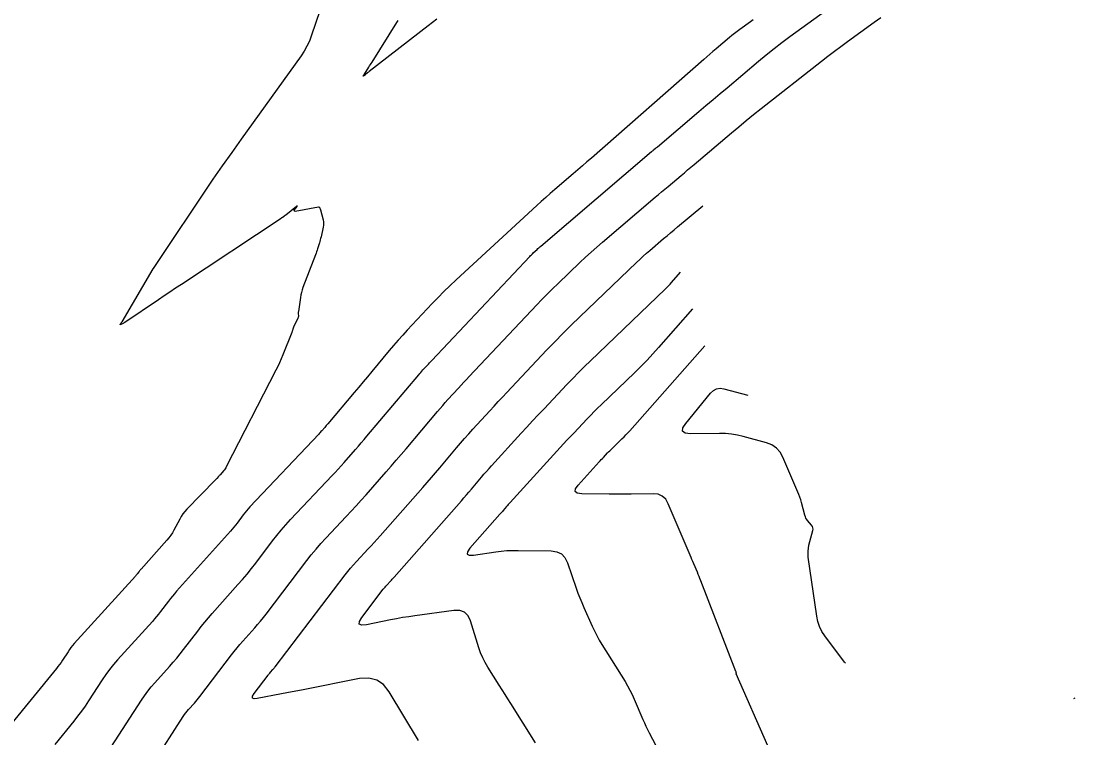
# Model space of a CAD drawing. Extents: x 1005228 to 1008882, y 1883389 to 1885754.
# Drawn here: x 1007167.6 to 1007396.8, y 1883712 to 1883867.9 of the extents above; entities that cross this region are included whole.
import ezdxf

# ---------------------------------------------------------------- set-up
doc = ezdxf.new("R2010")
doc.units = 0
doc.layers.add('C-ANNO-NOTE', color=7, linetype='Continuous')
doc.layers.add('S_BRIDGE', color=7, linetype='Continuous')

msp = doc.modelspace()

# ---------------------------------------------------------------- linework, layer by layer
at = {"layer": 'C-ANNO-NOTE'}
for points in [[(1007186.33, 1883708.69), (1007193.78, 1883720.2), (1007194.45, 1883721.19), (1007195.16, 1883722.16), (1007195.9, 1883723.09), (1007196.69, 1883723.99), (1007199.91, 1883727.55), (1007200.71, 1883728.45), (1007201.48, 1883729.36), (1007202.24, 1883730.29), (1007202.97, 1883731.24), (1007206.02, 1883735.25), (1007206.78, 1883736.23), (1007207.56, 1883737.19), (1007208.36, 1883738.14), (1007209.18, 1883739.07), (1007214.78, 1883745.34), (1007215.78, 1883746.48), (1007216.76, 1883747.64), (1007217.71, 1883748.82), (1007218.64, 1883750.02), (1007222.31, 1883754.85), (1007223.25, 1883756.04), (1007224.21, 1883757.21), (1007225.21, 1883758.36), (1007226.23, 1883759.47), (1007235.29, 1883769.07), (1007235.94, 1883769.76), (1007236.58, 1883770.46), (1007237.21, 1883771.17), (1007237.84, 1883771.88), (1007240.35, 1883774.72), (1007240.97, 1883775.44), (1007241.59, 1883776.15), (1007242.21, 1883776.87), (1007242.82, 1883777.6), (1007254.09, 1883790.97), (1007254.32, 1883791.23), (1007254.55, 1883791.5), (1007254.78, 1883791.76), (1007255.01, 1883792.02), (1007255.96, 1883793.05), (1007256.19, 1883793.3), (1007256.43, 1883793.56), (1007256.67, 1883793.82), (1007256.91, 1883794.07), (1007278.23, 1883816.69), (1007278.43, 1883816.89), (1007278.62, 1883817.09), (1007278.81, 1883817.28), (1007279.01, 1883817.47), (1007279.81, 1883818.24), (1007280.01, 1883818.43), (1007280.22, 1883818.62), (1007280.42, 1883818.8), (1007280.63, 1883818.98), (1007304.74, 1883839.52), (1007304.85, 1883839.61), (1007304.96, 1883839.69), (1007305.06, 1883839.78), (1007305.17, 1883839.87), (1007305.59, 1883840.23), (1007305.7, 1883840.32), (1007305.8, 1883840.4), (1007305.91, 1883840.49), (1007306.02, 1883840.58), (1007315.01, 1883848.21), (1007316.55, 1883849.52), (1007318.09, 1883850.82), (1007319.62, 1883852.12), (1007321.16, 1883853.42), (1007328, 1883859.21), (1007329.67, 1883860.59), (1007331.36, 1883861.94), (1007333.07, 1883863.26), (1007334.81, 1883864.55), (1007355.69, 1883879.72)], [(1007232.69, 1883870.38), (1007230.73, 1883864.64), (1007230.3, 1883863.51), (1007229.79, 1883862.43), (1007229.2, 1883861.38), (1007228.53, 1883860.38), (1007215.5, 1883842.25), (1007214.98, 1883841.52), (1007214.46, 1883840.79), (1007213.94, 1883840.07), (1007213.42, 1883839.34), (1007211.36, 1883836.43), (1007210.84, 1883835.7), (1007210.33, 1883834.96), (1007209.83, 1883834.23), (1007209.33, 1883833.49), (1007196.32, 1883814.1), (1007196.31, 1883814.07), (1007196.28, 1883814.03), (1007196.28, 1883814.03), (1007196.28, 1883814.02), (1007196.28, 1883814.02), (1007189.54, 1883802.51), (1007189.5, 1883802.44), (1007189.45, 1883802.36), (1007189.4, 1883802.29), (1007189.34, 1883802.22), (1007189.13, 1883801.95), (1007189.09, 1883801.9), (1007189.09, 1883801.87), (1007189.11, 1883801.86), (1007189.18, 1883801.89), (1007189.75, 1883802.14), (1007189.87, 1883802.2), (1007189.99, 1883802.26), (1007190.1, 1883802.33), (1007190.21, 1883802.4), (1007197.47, 1883807.35), (1007198.72, 1883808.2), (1007199.97, 1883809.04), (1007201.23, 1883809.88), (1007202.48, 1883810.72), (1007224.19, 1883825.05), (1007224.26, 1883825.1), (1007224.32, 1883825.15), (1007224.39, 1883825.19), (1007224.46, 1883825.24), (1007224.8, 1883825.49), (1007224.83, 1883825.51), (1007224.86, 1883825.53), (1007224.9, 1883825.55), (1007224.93, 1883825.57), (1007225.06, 1883825.66), (1007225.09, 1883825.68), (1007225.12, 1883825.7), (1007225.15, 1883825.73), (1007225.18, 1883825.75), (1007227.5, 1883827.64), (1007227.61, 1883827.72), (1007227.66, 1883827.74), (1007227.64, 1883827.7), (1007227.56, 1883827.58), (1007226.93, 1883826.78), (1007226.92, 1883826.75), (1007226.91, 1883826.72), (1007226.93, 1883826.7), (1007226.95, 1883826.68), (1007227.09, 1883826.6), (1007227.13, 1883826.58), (1007227.16, 1883826.57), (1007227.2, 1883826.57), (1007227.24, 1883826.57), (1007232.32, 1883827.47), (1007232.38, 1883827.47), (1007232.44, 1883827.45), (1007232.49, 1883827.42), (1007232.52, 1883827.36), (1007232.64, 1883827.09), (1007232.67, 1883827.02), (1007232.7, 1883826.96), (1007232.72, 1883826.89), (1007232.74, 1883826.82), (1007233.29, 1883824.65), (1007233.36, 1883824.27), (1007233.39, 1883823.88), (1007233.37, 1883823.5), (1007233.31, 1883823.11), (1007232.84, 1883820.98), (1007232.76, 1883820.65), (1007232.68, 1883820.32), (1007232.59, 1883819.99), (1007232.49, 1883819.67), (1007232.09, 1883818.38), (1007231.98, 1883818.05), (1007231.88, 1883817.73), (1007231.76, 1883817.41), (1007231.64, 1883817.1), (1007228.92, 1883809.98), (1007228.73, 1883809.45), (1007228.57, 1883808.91), (1007228.45, 1883808.37), (1007228.35, 1883807.82), (1007227.91, 1883804.74), (1007227.9, 1883804.62), (1007227.89, 1883804.5), (1007227.88, 1883804.38), (1007227.89, 1883804.25), (1007227.91, 1883803.77), (1007227.91, 1883803.65), (1007227.89, 1883803.53), (1007227.86, 1883803.42), (1007227.81, 1883803.31), (1007226.88, 1883801.36), (1007226.84, 1883801.27), (1007226.8, 1883801.17), (1007226.76, 1883801.07), (1007226.73, 1883800.97), (1007226.61, 1883800.58), (1007226.57, 1883800.48), (1007226.54, 1883800.38), (1007226.5, 1883800.28), (1007226.47, 1883800.18), (1007224.53, 1883795.29), (1007224.18, 1883794.45), (1007223.81, 1883793.61), (1007223.43, 1883792.79), (1007223.02, 1883791.97), (1007212.23, 1883770.94), (1007212.11, 1883770.72), (1007211.98, 1883770.52), (1007211.84, 1883770.32), (1007211.68, 1883770.14), (1007210.9, 1883769.24), (1007210.81, 1883769.14), (1007210.72, 1883769.04), (1007210.63, 1883768.94), (1007210.54, 1883768.84), (1007210.18, 1883768.44), (1007210.09, 1883768.34), (1007210, 1883768.24), (1007209.91, 1883768.14), (1007209.82, 1883768.05), (1007203.69, 1883761.77), (1007203.24, 1883761.27), (1007202.82, 1883760.74), (1007202.45, 1883760.19), (1007202.12, 1883759.61), (1007200.86, 1883757.22), (1007200.53, 1883756.64), (1007200.17, 1883756.08), (1007199.77, 1883755.54), (1007199.34, 1883755.03), (1007193.7, 1883748.72), (1007193.59, 1883748.6), (1007193.48, 1883748.47), (1007193.38, 1883748.35), (1007193.28, 1883748.22), (1007192.88, 1883747.69), (1007192.78, 1883747.56), (1007192.68, 1883747.44), (1007192.57, 1883747.31), (1007192.47, 1883747.19), (1007179.18, 1883732.52), (1007178.81, 1883732.1), (1007178.46, 1883731.66), (1007178.13, 1883731.21), (1007177.82, 1883730.75), (1007176.61, 1883728.88), (1007176.3, 1883728.41), (1007175.98, 1883727.96), (1007175.64, 1883727.51), (1007175.29, 1883727.07), (1007164.95, 1883714.45)], [(1007326.79, 1883868.16), (1007326.21, 1883867.74), (1007323.9, 1883866.06), (1007323.33, 1883865.64), (1007322.77, 1883865.2), (1007322.21, 1883864.76), (1007321.66, 1883864.3), (1007318.75, 1883861.84), (1007318.08, 1883861.27), (1007317.42, 1883860.7), (1007316.76, 1883860.13), (1007316.1, 1883859.56), (1007291.65, 1883838.12), (1007290.66, 1883837.26), (1007289.67, 1883836.4), (1007288.68, 1883835.54), (1007287.68, 1883834.69), (1007283.69, 1883831.29), (1007282.69, 1883830.44), (1007281.71, 1883829.57), (1007280.73, 1883828.7), (1007279.76, 1883827.81), (1007262.2, 1883811.6), (1007260.87, 1883810.35), (1007259.57, 1883809.08), (1007258.29, 1883807.79), (1007257.04, 1883806.48), (1007251.6, 1883800.68), (1007250.6, 1883799.59), (1007249.61, 1883798.49), (1007248.63, 1883797.37), (1007247.68, 1883796.24), (1007243.88, 1883791.69), (1007242.93, 1883790.55), (1007241.98, 1883789.42), (1007241.03, 1883788.28), (1007240.07, 1883787.15), (1007234.3, 1883780.3), (1007234.14, 1883780.11), (1007233.98, 1883779.92), (1007233.82, 1883779.73), (1007233.65, 1883779.55), (1007233, 1883778.8), (1007232.83, 1883778.62), (1007232.67, 1883778.43), (1007232.5, 1883778.25), (1007232.33, 1883778.07), (1007217.39, 1883762.23), (1007217.01, 1883761.82), (1007216.64, 1883761.4), (1007216.28, 1883760.96), (1007215.94, 1883760.52), (1007214.57, 1883758.72), (1007214.22, 1883758.28), (1007213.87, 1883757.84), (1007213.51, 1883757.41), (1007213.14, 1883756.98), (1007201.44, 1883743.9), (1007200.98, 1883743.37), (1007200.52, 1883742.83), (1007200.08, 1883742.29), (1007199.65, 1883741.73), (1007197.95, 1883739.5), (1007197.52, 1883738.94), (1007197.08, 1883738.4), (1007196.63, 1883737.87), (1007196.16, 1883737.34), (1007188.59, 1883728.98), (1007187.7, 1883727.95), (1007186.84, 1883726.88), (1007186.03, 1883725.78), (1007185.26, 1883724.65), (1007182.29, 1883720.05), (1007181.53, 1883718.91), (1007180.74, 1883717.79), (1007179.91, 1883716.7), (1007179.06, 1883715.63), (1007174.92, 1883710.57)], [(1007258.04, 1883868.32), (1007256.12, 1883866.85), (1007243.31, 1883856.96), (1007243.22, 1883856.88), (1007243.13, 1883856.81), (1007243.04, 1883856.73), (1007242.95, 1883856.65), (1007242.51, 1883856.25), (1007242.47, 1883856.21), (1007242.42, 1883856.17), (1007242.37, 1883856.13), (1007242.31, 1883856.1), (1007242.08, 1883855.97), (1007242.05, 1883855.95), (1007242.03, 1883855.95), (1007242.03, 1883855.97), (1007242.05, 1883856), (1007242.16, 1883856.18), (1007242.19, 1883856.23), (1007242.22, 1883856.27), (1007242.24, 1883856.32), (1007242.27, 1883856.36), (1007243.24, 1883857.9), (1007243.41, 1883858.17), (1007243.59, 1883858.44), (1007243.76, 1883858.71), (1007243.93, 1883858.98), (1007249.34, 1883867.61), (1007249.61, 1883868.03)], [(1007254.03, 1883711.47), (1007247.68, 1883722.03), (1007246.45, 1883723.59), (1007244.96, 1883724.59), (1007243.22, 1883725.02), (1007241.23, 1883724.89), (1007228.94, 1883722.48), (1007227.77, 1883722.25), (1007226.6, 1883722.03), (1007225.43, 1883721.8), (1007224.25, 1883721.58), (1007218.98, 1883720.57), (1007218.28, 1883720.52), (1007217.93, 1883720.68), (1007217.94, 1883721.06), (1007218.3, 1883721.67), (1007221.33, 1883725.65), (1007221.45, 1883725.81), (1007221.58, 1883725.96), (1007221.71, 1883726.12), (1007221.84, 1883726.27), (1007222.37, 1883726.86), (1007222.5, 1883727.01), (1007222.63, 1883727.16), (1007222.75, 1883727.31), (1007222.87, 1883727.47), (1007238.06, 1883747.45), (1007238.65, 1883748.2), (1007239.25, 1883748.93), (1007239.87, 1883749.65), (1007240.52, 1883750.35), (1007243.12, 1883753.11), (1007243.77, 1883753.8), (1007244.41, 1883754.5), (1007245.05, 1883755.21), (1007245.68, 1883755.92), (1007255, 1883766.5), (1007255.92, 1883767.56), (1007256.83, 1883768.61), (1007257.74, 1883769.67), (1007258.65, 1883770.74), (1007262.3, 1883775.07), (1007263.18, 1883776.11), (1007264.07, 1883777.13), (1007264.97, 1883778.14), (1007265.88, 1883779.15), (1007269.54, 1883783.15), (1007270.46, 1883784.15), (1007271.38, 1883785.14), (1007272.31, 1883786.13), (1007273.23, 1883787.12), (1007281.9, 1883796.31), (1007283.67, 1883798.16), (1007285.46, 1883799.99), (1007287.27, 1883801.79), (1007289.1, 1883803.58), (1007301.44, 1883815.41), (1007302.15, 1883816.08), (1007302.88, 1883816.75), (1007303.61, 1883817.4), (1007304.36, 1883818.04), (1007307.35, 1883820.59), (1007308.1, 1883821.23), (1007308.85, 1883821.86), (1007309.6, 1883822.49), (1007310.35, 1883823.12), (1007315.85, 1883827.71)], [(1007279.5, 1883710.91), (1007274.11, 1883719.5), (1007273.48, 1883720.49), (1007272.86, 1883721.48), (1007272.24, 1883722.46), (1007271.61, 1883723.45), (1007269.11, 1883727.4), (1007268.52, 1883728.41), (1007268, 1883729.44), (1007267.55, 1883730.51), (1007267.17, 1883731.61), (1007265.37, 1883737.44), (1007264.83, 1883738.59), (1007264.05, 1883739.36), (1007263.02, 1883739.74), (1007261.75, 1883739.74), (1007253.23, 1883738.56), (1007251.91, 1883738.37), (1007250.59, 1883738.16), (1007249.28, 1883737.92), (1007247.97, 1883737.67), (1007242.73, 1883736.61), (1007241.68, 1883736.51), (1007241.17, 1883736.75), (1007241.18, 1883737.31), (1007241.72, 1883738.21), (1007246.39, 1883744.35), (1007246.57, 1883744.58), (1007246.76, 1883744.81), (1007246.95, 1883745.02), (1007247.14, 1883745.24), (1007247.94, 1883746.09), (1007248.14, 1883746.3), (1007248.34, 1883746.51), (1007248.54, 1883746.73), (1007248.73, 1883746.95), (1007263.36, 1883763.57), (1007263.91, 1883764.2), (1007264.46, 1883764.84), (1007265.01, 1883765.47), (1007265.55, 1883766.11), (1007267.72, 1883768.69), (1007268.26, 1883769.33), (1007268.81, 1883769.96), (1007269.37, 1883770.59), (1007269.93, 1883771.21), (1007276.39, 1883778.26), (1007277.62, 1883779.6), (1007278.85, 1883780.93), (1007280.09, 1883782.26), (1007281.34, 1883783.58), (1007286.32, 1883788.87), (1007287.57, 1883790.18), (1007288.84, 1883791.48), (1007290.13, 1883792.76), (1007291.43, 1883794.02), (1007307.7, 1883809.62), (1007308.05, 1883809.97), (1007308.4, 1883810.32), (1007308.74, 1883810.68), (1007309.07, 1883811.05), (1007311.03, 1883813.28)], [(1007313.65, 1883805.29), (1007306.26, 1883796.89), (1007305.01, 1883795.51), (1007303.74, 1883794.15), (1007302.44, 1883792.82), (1007301.1, 1883791.51), (1007293.76, 1883784.47), (1007292.99, 1883783.72), (1007292.23, 1883782.96), (1007291.48, 1883782.19), (1007290.73, 1883781.42), (1007287.79, 1883778.29), (1007287.05, 1883777.51), (1007286.32, 1883776.73), (1007285.59, 1883775.94), (1007284.87, 1883775.15), (1007273.94, 1883763.21), (1007273.75, 1883763), (1007273.56, 1883762.79), (1007273.37, 1883762.58), (1007273.19, 1883762.36), (1007272.45, 1883761.49), (1007272.27, 1883761.27), (1007272.09, 1883761.06), (1007271.9, 1883760.84), (1007271.71, 1883760.63), (1007265.21, 1883753.24), (1007264.66, 1883752.47), (1007264.61, 1883751.96), (1007265.06, 1883751.73), (1007266.01, 1883751.77), (1007270.84, 1883752.47), (1007272.04, 1883752.63), (1007273.25, 1883752.73), (1007274.47, 1883752.78), (1007275.68, 1883752.79), (1007282.86, 1883752.68), (1007284.1, 1883752.51), (1007285.1, 1883752.02), (1007285.88, 1883751.21), (1007286.43, 1883750.09), (1007288.33, 1883744.57), (1007288.71, 1883743.51), (1007289.11, 1883742.46), (1007289.53, 1883741.42), (1007289.98, 1883740.39), (1007291.81, 1883736.28), (1007292.29, 1883735.26), (1007292.79, 1883734.26), (1007293.34, 1883733.28), (1007293.92, 1883732.32), (1007298.95, 1883724.25), (1007299.5, 1883723.33), (1007300.01, 1883722.39), (1007300.49, 1883721.43), (1007300.93, 1883720.45), (1007302.83, 1883715.99), (1007303.15, 1883715.27), (1007303.48, 1883714.55), (1007303.83, 1883713.84), (1007304.19, 1883713.13), (1007305.65, 1883710.33)], [(1007330.04, 1883710.29), (1007323.14, 1883725.97), (1007323.13, 1883725.99), (1007323.13, 1883726), (1007323.13, 1883726.02), (1007323.14, 1883726.04), (1007323.17, 1883726.11), (1007323.17, 1883726.12), (1007323.17, 1883726.13), (1007323.17, 1883726.14), (1007323.16, 1883726.15), (1007323.14, 1883726.18), (1007323.14, 1883726.18), (1007323.13, 1883726.19), (1007323.13, 1883726.2), (1007323.13, 1883726.21), (1007323.11, 1883726.34), (1007323.1, 1883726.36), (1007323.1, 1883726.38), (1007323.09, 1883726.41), (1007323.08, 1883726.43), (1007315.44, 1883746.19), (1007315.25, 1883746.65), (1007315.07, 1883747.12), (1007314.88, 1883747.58), (1007314.68, 1883748.04), (1007313.9, 1883749.88), (1007313.7, 1883750.34), (1007313.51, 1883750.8), (1007313.31, 1883751.27), (1007313.12, 1883751.73), (1007308.35, 1883762.94), (1007307.8, 1883763.9), (1007307.06, 1883764.58), (1007306.14, 1883764.98), (1007305.04, 1883765.1), (1007300.27, 1883765.03), (1007299.08, 1883765.01), (1007297.89, 1883765.01), (1007296.7, 1883765.01), (1007295.51, 1883765.03), (1007289.54, 1883765.12), (1007288.55, 1883765.25), (1007288.09, 1883765.61), (1007288.15, 1883766.19), (1007288.73, 1883767), (1007293.34, 1883772.04), (1007293.57, 1883772.28), (1007293.79, 1883772.52), (1007294.02, 1883772.77), (1007294.24, 1883773.01), (1007295.15, 1883773.97), (1007295.38, 1883774.21), (1007295.61, 1883774.45), (1007295.85, 1883774.68), (1007296.08, 1883774.91), (1007298.29, 1883777.02), (1007298.73, 1883777.46), (1007299.16, 1883777.9), (1007299.58, 1883778.35), (1007300, 1883778.81), (1007316.27, 1883797.3)]]:
    msp.add_lwpolyline(points, dxfattribs=at)
at = {"layer": 'S_BRIDGE'}
for points in [[(1007196.24, 1883706.4), (1007202.89, 1883716.68), (1007203.16, 1883717.08), (1007203.44, 1883717.45), (1007203.73, 1883717.82), (1007204.04, 1883718.18), (1007205.31, 1883719.58), (1007205.62, 1883719.93), (1007205.92, 1883720.29), (1007206.22, 1883720.65), (1007206.51, 1883721.03), (1007213.38, 1883730.05), (1007213.97, 1883730.82), (1007214.58, 1883731.57), (1007215.2, 1883732.31), (1007215.84, 1883733.04), (1007218.42, 1883735.93), (1007219.06, 1883736.66), (1007219.69, 1883737.4), (1007220.3, 1883738.16), (1007220.89, 1883738.92), (1007229.74, 1883750.56), (1007230.72, 1883751.82), (1007231.75, 1883753.06), (1007232.8, 1883754.27), (1007233.89, 1883755.45), (1007238.3, 1883760.13), (1007239.4, 1883761.31), (1007240.49, 1883762.49), (1007241.56, 1883763.68), (1007242.63, 1883764.88), (1007247.04, 1883769.9), (1007248.13, 1883771.14), (1007249.21, 1883772.39), (1007250.28, 1883773.64), (1007251.35, 1883774.9), (1007258.2, 1883783.02), (1007258.75, 1883783.67), (1007259.31, 1883784.31), (1007259.87, 1883784.95), (1007260.45, 1883785.58), (1007262.75, 1883788.1), (1007263.33, 1883788.73), (1007263.91, 1883789.35), (1007264.49, 1883789.97), (1007265.07, 1883790.6), (1007279.75, 1883806.16), (1007280.89, 1883807.36), (1007282.04, 1883808.53), (1007283.21, 1883809.7), (1007284.39, 1883810.85), (1007289.15, 1883815.41), (1007290.35, 1883816.54), (1007291.57, 1883817.66), (1007292.8, 1883818.76), (1007294.05, 1883819.83), (1007305.49, 1883829.58), (1007306.2, 1883830.18), (1007306.9, 1883830.78), (1007307.61, 1883831.37), (1007308.32, 1883831.96), (1007311.16, 1883834.33), (1007311.87, 1883834.93), (1007312.57, 1883835.52), (1007313.28, 1883836.12), (1007313.99, 1883836.71), (1007322.11, 1883843.6), (1007323.7, 1883844.94), (1007325.31, 1883846.26), (1007326.92, 1883847.57), (1007328.56, 1883848.87), (1007341.66, 1883859.16), (1007343.06, 1883860.26), (1007344.48, 1883861.34), (1007345.9, 1883862.4), (1007347.34, 1883863.46), (1007353.11, 1883867.64), (1007354.55, 1883868.68)], [(1007346.88, 1883728.23), (1007346.75, 1883728.39), (1007346.73, 1883728.41), (1007346.71, 1883728.44), (1007346.69, 1883728.47), (1007346.67, 1883728.49), (1007342.42, 1883734.19), (1007341.77, 1883735.18), (1007341.26, 1883736.22), (1007340.89, 1883737.32), (1007340.65, 1883738.47), (1007338.81, 1883751.29), (1007338.75, 1883751.95), (1007338.75, 1883752.6), (1007338.82, 1883753.25), (1007338.95, 1883753.89), (1007339.78, 1883757.11), (1007339.83, 1883757.43), (1007339.8, 1883757.72), (1007339.69, 1883758), (1007339.52, 1883758.26), (1007338.65, 1883759.28), (1007338.46, 1883759.54), (1007338.29, 1883759.82), (1007338.16, 1883760.11), (1007338.06, 1883760.43), (1007337.33, 1883763.22), (1007337.17, 1883763.79), (1007336.98, 1883764.35), (1007336.78, 1883764.91), (1007336.56, 1883765.46), (1007333.3, 1883773.07), (1007332.69, 1883774.16), (1007331.89, 1883775.05), (1007330.91, 1883775.72), (1007329.74, 1883776.17), (1007324.67, 1883777.56), (1007323.4, 1883777.86), (1007322.11, 1883778.07), (1007320.82, 1883778.19), (1007319.51, 1883778.22), (1007313.22, 1883778.16), (1007312.04, 1883778.29), (1007311.47, 1883778.71), (1007311.5, 1883779.42), (1007312.14, 1883780.42), (1007317.56, 1883787.01), (1007318.17, 1883787.59), (1007318.86, 1883787.94), (1007319.62, 1883788.06), (1007320.45, 1883787.95), (1007325.69, 1883786.58)], [(1007396.78, 1883720.65), (1007396.44, 1883720.51)]]:
    msp.add_lwpolyline(points, dxfattribs=at)

doc.saveas('drawing.dxf')
